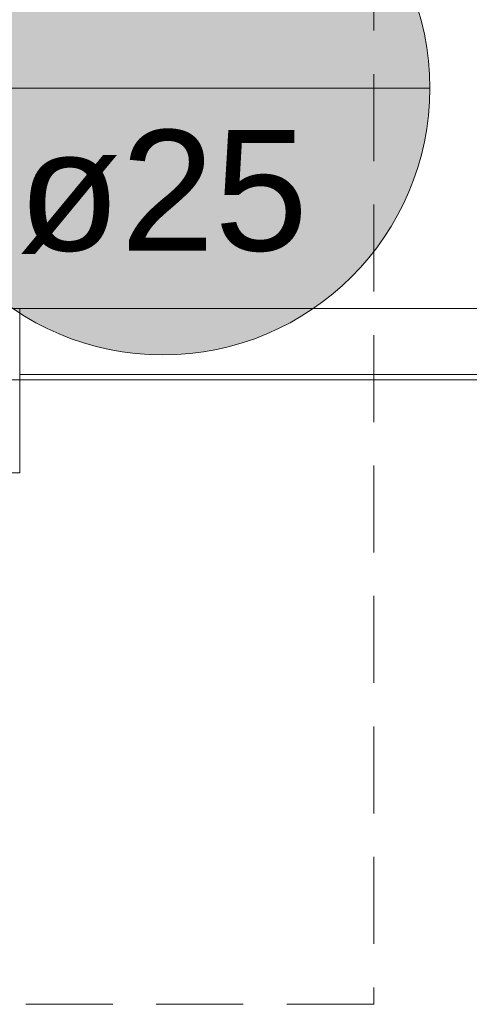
# Model space of a CAD drawing. Header units: millimetres. Extents: x 2 to 902, y -447 to 199.
# Tile 1005 of 1056: x 70.26 to 71.9, y 184.98 to 188.57. Entities that reach past the tile are written whole.
import ezdxf

# ---------------------------------------------------------------- set-up
doc = ezdxf.new("R2010")
doc.units = ezdxf.units.MM
doc.header["$MEASUREMENT"] = 0
doc.linetypes.add('HIDDEN2', pattern=[0.47625, 0.3175, -0.15875])
doc.linetypes.add('NULL', pattern=[0])
for name, color, linetype, lineweight in [('AF-Indicação coluna', 5, 'Continuous', 13), ('DI-Detalhes', 1, 'HIDDEN2', 9), ('IFC-Laje-Contorno', 134, 'Continuous', 5), ('IFC-Parede padrão-Contorno', 44, 'Continuous', 5), ('IFC-Pilar-Contorno', 83, 'Continuous', 5), ('IFC-Viga-Contorno', 66, 'Continuous', 5)]:
    doc.layers.add(name, color=color, linetype=linetype, lineweight=lineweight)
doc.styles.add('Arial', font='arial.ttf')

msp = doc.modelspace()

# ---------------------------------------------------------------- hatches: boundary and pattern name
at = {"layer": 'AF-Indicação coluna', "linetype": 'Continuous'}
msp.add_hatch(color=161, dxfattribs=at).paths.add_polyline_path([(71.7605, 188.3224), (71.7568, 188.4073), (71.7457, 188.4916), (71.7273, 188.5745), (71.7017, 188.6556), (71.6692, 188.7341), (71.63, 188.8094), (71.5843, 188.8811), (71.5326, 188.9485), (71.4752, 189.0112), (71.4125, 189.0686), (71.3451, 189.1203), (71.2734, 189.166), (71.1981, 189.2052), (71.1196, 189.2377), (71.0385, 189.2633), (70.9556, 189.2817), (70.8713, 189.2928), (70.7864, 189.2965), (70.7015, 189.2928), (70.6173, 189.2817), (70.5343, 189.2633), (70.4533, 189.2377), (70.3748, 189.2052), (70.2994, 189.166), (70.2277, 189.1203), (70.1603, 189.0686), (70.0977, 189.0112), (70.0403, 188.9485), (69.9885, 188.8811), (69.9429, 188.8094), (69.9036, 188.7341), (69.8711, 188.6556), (69.8456, 188.5745), (69.8272, 188.4916), (69.8161, 188.4073), (69.8124, 188.3224), (69.8161, 188.2375), (69.8272, 188.1533), (69.8456, 188.0703), (69.8711, 187.9893), (69.9036, 187.9108), (69.9429, 187.8354), (69.9885, 187.7637), (70.0403, 187.6963), (70.0977, 187.6337), (70.1603, 187.5763), (70.2277, 187.5245), (70.2994, 187.4789), (70.3748, 187.4397), (70.4533, 187.4071), (70.5343, 187.3816), (70.6173, 187.3632), (70.7015, 187.3521), (70.7864, 187.3484), (70.8713, 187.3521), (70.9556, 187.3632), (71.0385, 187.3816), (71.1196, 187.4071), (71.1981, 187.4397), (71.2734, 187.4789), (71.3451, 187.5245), (71.4125, 187.5763), (71.4752, 187.6337), (71.5326, 187.6963), (71.5843, 187.7637), (71.63, 187.8354), (71.6692, 187.9108), (71.7017, 187.9893), (71.7273, 188.0703), (71.7457, 188.1533), (71.7568, 188.2375)])

# ---------------------------------------------------------------- linework, layer by layer
at = {"layer": 'AF-Indicação coluna'}
msp.add_line((69.8124, 188.3224), (71.7605, 188.3224), dxfattribs=at)
msp.add_circle((70.7864, 188.3224), 0.974, dxfattribs=at)
msp.add_circle((70.7864, 188.3224), 0.974, dxfattribs=at)
at = {"layer": 'DI-Detalhes'}
msp.add_lwpolyline([(65.6474, 189.3258), (71.5557, 189.3258), (71.5557, 184.9778), (65.6474, 184.9778), (65.6474, 189.3258)], dxfattribs=at)
at = {"layer": 'IFC-Laje-Contorno', "color": 7, "lineweight": 5}
msp.add_line((70.2638, 187.2574), (75.2036, 187.2574), dxfattribs=at)
at = {"layer": 'IFC-Parede padrão-Contorno', "color": 7, "lineweight": 5}
msp.add_line((68.907, 187.2574), (85.5238, 187.2574), dxfattribs=at)
at = {"layer": 'IFC-Pilar-Contorno', "color": 7, "lineweight": 5}
for p, q in [((70.0142, 187.5173), (70.2638, 187.5173)), ((70.2638, 187.3677), (70.2638, 187.5173)), ((70.2638, 187.2918), (70.2638, 187.3677)), ((70.2638, 186.9173), (70.2638, 187.2918)), ((70.2132, 186.9173), (70.2638, 186.9173))]:
    msp.add_line(p, q, dxfattribs=at)
at = {"layer": 'IFC-Viga-Contorno', "color": 7, "lineweight": 5}
for p, q in [((70.2638, 187.5173), (75.2036, 187.5173)), ((70.2638, 187.2773), (75.2036, 187.2773))]:
    msp.add_line(p, q, dxfattribs=at)

# ---------------------------------------------------------------- texts
at = {"layer": 'AF-Indicação coluna', "linetype": 'NULL', "insert": (70.7864, 187.7172), "char_height": 0.44, "width": 2.118171, "attachment_point": 8, "line_spacing_factor": 0.6, "style": 'Arial'}
msp.add_mtext('ø25', dxfattribs=at)

doc.saveas('drawing.dxf')
